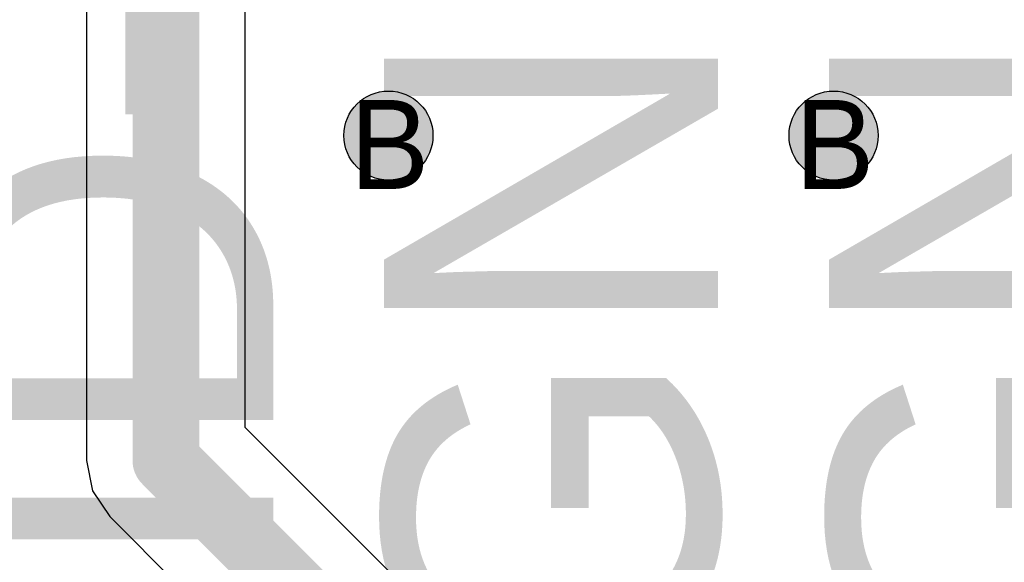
# Model space of a CAD drawing. Header units: millimetres. Extents: x -1.5 to 11.1, y -3 to 5.
# Tile 272 of 323: x 0.467 to 0.688, y 3.442 to 3.564. Entities that reach past the tile are written whole.
import ezdxf

# ---------------------------------------------------------------- set-up
doc = ezdxf.new("R2010")
doc.units = ezdxf.units.MM
doc.header["$MEASUREMENT"] = 0
for name, color, linetype, true_color in [('BottomLayer', 5, 'Continuous', 0x0000ff), ('DrillDrawing', 1, 'Continuous', 0xff0000), ('Metal_2', 7, 'Continuous', 0x7f0000), ('Metal_3', 7, 'Continuous', 0x3f7f00), ('TopLayer', 1, 'Continuous', 0xff0000), ('TopOverlay', 2, 'Continuous', 0xffff00)]:
    doc.layers.add(name, color=color, linetype=linetype, true_color=true_color)
doc.styles.add('textstyle102', font='txt')
doc.styles.add('textstyle550', font='txt')
doc.styles.add('textstyle551', font='txt')
doc.styles.add('textstyle96', font='txt')
doc.styles.add('textstyle99', font='txt')

msp = doc.modelspace()

# ---------------------------------------------------------------- hatches: boundary and pattern name
at = {"layer": 'BottomLayer', "true_color": 0x0000ff}
h = msp.add_hatch(color=5, dxfattribs=at)
edge = h.paths.add_edge_path(flags=0)
edge.add_arc((0.55, 3.538), 0.01, 0, 360)
h = msp.add_hatch(color=5, dxfattribs=at)
edge = h.paths.add_edge_path(flags=0)
edge.add_arc((0.65, 3.538), 0.01, 0, 360)
at = {"layer": 'Metal_2', "true_color": 0x7f0000}
h = msp.add_hatch(color=16, dxfattribs=at)
edge = h.paths.add_edge_path(flags=0)
edge.add_arc((0.55, 3.538), 0.01, 0, 360)
h = msp.add_hatch(color=16, dxfattribs=at)
edge = h.paths.add_edge_path(flags=0)
edge.add_arc((0.65, 3.538), 0.01, 0, 360)
at = {"layer": 'Metal_3', "true_color": 0x3f7f00}
h = msp.add_hatch(color=76, dxfattribs=at)
edge = h.paths.add_edge_path(flags=0)
edge.add_arc((0.55, 3.538), 0.01, 0, 360)
h = msp.add_hatch(color=76, dxfattribs=at)
edge = h.paths.add_edge_path(flags=0)
edge.add_arc((0.65, 3.538), 0.01, 0, 360)
at = {"layer": 'TopLayer', "true_color": 0xff0000}
h = msp.add_hatch(color=1, dxfattribs=at)
edge = h.paths.add_edge_path(flags=0)
edge.add_arc((0.55, 3.538), 0.01, 0, 360)
h = msp.add_hatch(color=1, dxfattribs=at)
edge = h.paths.add_edge_path(flags=0)
edge.add_arc((0.65, 3.538), 0.01, 0, 360)

# ---------------------------------------------------------------- linework, layer by layer
at = {"layer": 'BottomLayer'}
for p, q in [((0.48216, 3.6392), (0.48216, 3.465)), ((0.51784, 3.47239), (0.51784, 3.6392)), ((0.56262, 3.42762), (0.51784, 3.47239)), ((0.48216, 3.465), (0.48352, 3.45817)), ((0.48352, 3.45817), (0.48738, 3.45238)), ((0.48738, 3.45238), (0.53216, 3.40761))]:
    msp.add_line(p, q, dxfattribs=at)
for points in [[(0.5, 3.465, 0.015, 0.015, 0), (0.5, 3.653, 0.015, 0.015, 0)], [(0.5, 3.465, 0.015, 0.015, 0), (0.55, 3.415, 0.015, 0.015, 0)]]:
    msp.add_lwpolyline(points, format="xyseb", dxfattribs=at)
msp.add_lwpolyline([(0.49625, 3.465, 0.0075, 0.0075, 1), (0.50375, 3.465, 0.0075, 0.0075, 1)], format="xyseb", close=True, dxfattribs=at)
msp.add_lwpolyline([(0.49625, 3.465, 0.0075, 0.0075, 1), (0.50375, 3.465, 0.0075, 0.0075, 1)], format="xyseb", close=True, dxfattribs=at)
at = {"layer": 'BottomLayer', "color": 5, "true_color": 0x0000ff}
for centre in [(0.55, 3.538), (0.65, 3.538)]:
    msp.add_circle(centre, 0.01, dxfattribs=at)
at = {"layer": 'Metal_2', "color": 16, "true_color": 0x7f0000}
for centre in [(0.55, 3.538), (0.65, 3.538)]:
    msp.add_circle(centre, 0.01, dxfattribs=at)
at = {"layer": 'Metal_3', "color": 76, "true_color": 0x3f7f00}
for centre in [(0.55, 3.538), (0.65, 3.538)]:
    msp.add_circle(centre, 0.01, dxfattribs=at)
at = {"layer": 'TopLayer', "color": 1, "true_color": 0xff0000}
for centre in [(0.55, 3.538), (0.65, 3.538)]:
    msp.add_circle(centre, 0.01, dxfattribs=at)

# ---------------------------------------------------------------- texts
at = {"layer": 'DrillDrawing'}
for style, p in [('textstyle550', (0.54134, 3.526)), ('textstyle551', (0.64134, 3.526))]:
    msp.add_text('B', height=0.02, dxfattribs=dict(at, style=style)).set_placement(p)
at = {"layer": 'TopOverlay'}
for s, style, p in [('ID-2', 'textstyle99', (0.52412, 3.43799)), ('GND', 'textstyle96', (0.62401, 3.41301)), ('GND', 'textstyle102', (0.72401, 3.41301))]:
    msp.add_text(s, height=0.075, rotation=90, dxfattribs=dict(at, style=style)).set_placement(p)

doc.saveas('drawing.dxf')
